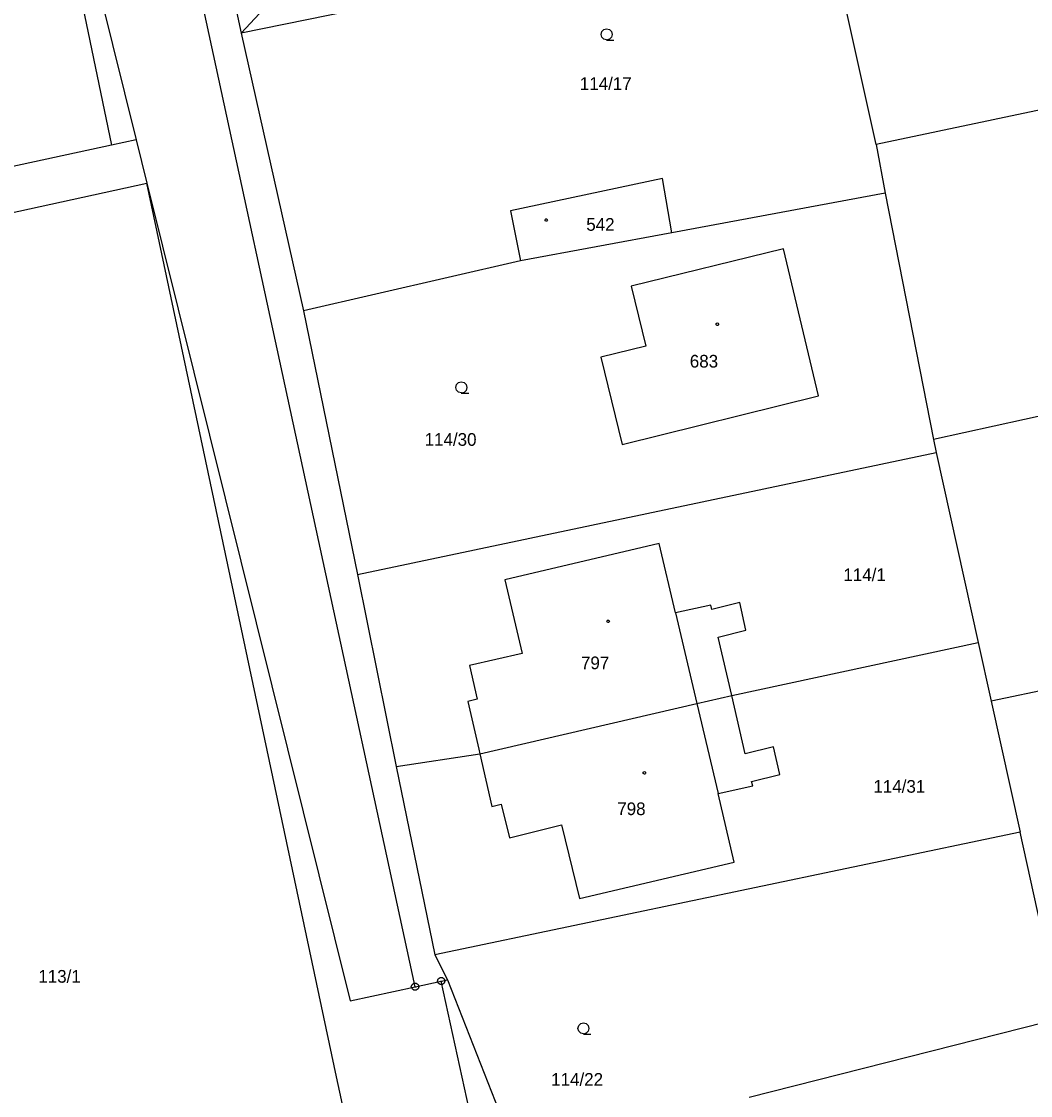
# Model space of a CAD drawing. Extents: x -757994 to -755874, y -1047691 to -1046119.
# Drawn here: x -756348.4 to -756280.8, y -1047109.3 to -1047037.4 of the extents above; entities that cross this region are included whole.
import ezdxf

# ---------------------------------------------------------------- set-up
doc = ezdxf.new("R2010")
doc.units = 0
doc.layers.add('katastrální mapa', color=7, linetype='Continuous')

msp = doc.modelspace()

# ---------------------------------------------------------------- linework, layer by layer
at = {"layer": 'katastrální mapa'}
for p, q in [((-756322.06, -1047102.07), (-756344.02, -1047000.58)), ((-756337.61, -1047019.69), (-756333.72, -1047038.21)), ((-756347.09, -1047023.12), (-756342.39, -1047045.7)), ((-756346.31, -1047022.95), (-756340.74, -1047045.34)), ((-756294.63, -1047030.16), (-756333.72, -1047038.21)), ((-756291.17, -1047045.66), (-756294.63, -1047030.16)), ((-756333.72, -1047038.21), (-756331.57, -1047035.88)), ((-756252.27, -1047037.44), (-756291.17, -1047045.66)), ((-756333.72, -1047038.21), (-756329.53, -1047056.81)), ((-756342.39, -1047045.7), (-756378.72, -1047053.6)), ((-756340.74, -1047045.34), (-756342.39, -1047045.7)), ((-756340.74, -1047045.34), (-756340.02, -1047048.25)), ((-756291.17, -1047045.66), (-756290.58, -1047048.92)), ((-756305.48, -1047047.95), (-756315.67, -1047050.11)), ((-756304.86, -1047051.57), (-756305.48, -1047047.95)), ((-756377.96, -1047056.5), (-756340.02, -1047048.25)), ((-756327.33, -1047108.09), (-756340.02, -1047048.25)), ((-756340.02, -1047048.25), (-756326.4, -1047103)), ((-756290.58, -1047048.92), (-756304.86, -1047051.57)), ((-756290.58, -1047048.92), (-756287.35, -1047065.41)), ((-756315.67, -1047050.11), (-756315, -1047053.45)), ((-756304.86, -1047051.57), (-756315, -1047053.45)), ((-756297.38, -1047052.64), (-756307.59, -1047055.16)), ((-756295.04, -1047062.49), (-756297.38, -1047052.64)), ((-756315, -1047053.45), (-756329.53, -1047056.81)), ((-756307.59, -1047055.16), (-756306.6, -1047059.16)), ((-756329.53, -1047056.81), (-756325.93, -1047074.45)), ((-756306.6, -1047059.16), (-756309.63, -1047059.91)), ((-756309.63, -1047059.91), (-756308.19, -1047065.75)), ((-756308.19, -1047065.75), (-756295.04, -1047062.49)), ((-756271.55, -1047061.96), (-756287.35, -1047065.41)), ((-756287.35, -1047065.41), (-756287.15, -1047066.29)), ((-756325.93, -1047074.45), (-756287.15, -1047066.29)), ((-756287.15, -1047066.29), (-756284.34, -1047079.01)), ((-756305.71, -1047072.39), (-756316.04, -1047074.81)), ((-756304.62, -1047077.02), (-756305.71, -1047072.39)), ((-756325.93, -1047074.45), (-756323.34, -1047087.32)), ((-756244.24, -1047074.68), (-756283.47, -1047082.93)), ((-756316.04, -1047074.81), (-756314.9, -1047079.74)), ((-756302.26, -1047076.5), (-756304.62, -1047077.02)), ((-756302.19, -1047076.79), (-756302.26, -1047076.5)), ((-756300.3, -1047076.34), (-756302.19, -1047076.79)), ((-756299.91, -1047078.18), (-756300.3, -1047076.34)), ((-756304.62, -1047077.02), (-756303.18, -1047083.1)), ((-756301.76, -1047078.65), (-756299.91, -1047078.18)), ((-756300.85, -1047082.56), (-756301.76, -1047078.65)), ((-756300.85, -1047082.56), (-756284.34, -1047079.01)), ((-756284.34, -1047079.01), (-756283.47, -1047082.93)), ((-756314.9, -1047079.74), (-756318.41, -1047080.55)), ((-756318.41, -1047080.55), (-756317.91, -1047082.81)), ((-756303.18, -1047083.1), (-756300.85, -1047082.56)), ((-756299.95, -1047086.47), (-756300.85, -1047082.56)), ((-756317.91, -1047082.81), (-756318.54, -1047082.95)), ((-756318.54, -1047082.95), (-756317.8, -1047086.15)), ((-756317.73, -1047086.47), (-756303.18, -1047083.1)), ((-756303.18, -1047083.1), (-756301.76, -1047089.13)), ((-756283.47, -1047082.93), (-756281.54, -1047091.72)), ((-756317.8, -1047086.15), (-756317.73, -1047086.47)), ((-756298.06, -1047086), (-756299.95, -1047086.47)), ((-756297.63, -1047087.85), (-756298.06, -1047086)), ((-756323.34, -1047087.32), (-756317.73, -1047086.47)), ((-756317.73, -1047086.47), (-756316.92, -1047089.99)), ((-756323.34, -1047087.32), (-756320.73, -1047099.92)), ((-756299.52, -1047088.32), (-756297.63, -1047087.85)), ((-756299.45, -1047088.61), (-756299.52, -1047088.32)), ((-756301.76, -1047089.13), (-756299.45, -1047088.61)), ((-756300.68, -1047093.73), (-756301.76, -1047089.13)), ((-756316.92, -1047089.99), (-756316.3, -1047089.83)), ((-756316.3, -1047089.83), (-756315.73, -1047092.08)), ((-756315.73, -1047092.08), (-756312.25, -1047091.23)), ((-756312.25, -1047091.23), (-756311.05, -1047096.15)), ((-756281.54, -1047091.72), (-756320.73, -1047099.92)), ((-756278.73, -1047104.51), (-756281.54, -1047091.72)), ((-756311.05, -1047096.15), (-756300.68, -1047093.73)), ((-756320.73, -1047099.92), (-756319.9, -1047101.6)), ((-756322.06, -1047102.07), (-756320.31, -1047101.69)), ((-756320.37, -1047101.69), (-756320.25, -1047101.69)), ((-756320.31, -1047101.69), (-756319.9, -1047101.6)), ((-756309.79, -1047149.66), (-756320.31, -1047101.69)), ((-756319.9, -1047101.6), (-756310.08, -1047126.48)), ((-756326.4, -1047103), (-756322.06, -1047102.07)), ((-756322.12, -1047102.07), (-756322, -1047102.07)), ((-756299.69, -1047109.45), (-756279.89, -1047104.44)), ((-756324.33, -1047121.57), (-756327.33, -1047108.09))]:
    msp.add_line(p, q, dxfattribs=at)
for points in [[(-756309.23, -1047038.66), (-756309.42, -1047038.61), (-756309.555, -1047038.475), (-756309.605, -1047038.29), (-756309.555, -1047038.105), (-756309.42, -1047037.97), (-756309.235, -1047037.92), (-756309.05, -1047037.97), (-756308.915, -1047038.105), (-756308.865, -1047038.295), (-756308.915, -1047038.485), (-756309.05, -1047038.62), (-756309.24, -1047038.67), (-756308.74, -1047038.67)], [(-756318.96, -1047062.3), (-756319.15, -1047062.25), (-756319.285, -1047062.115), (-756319.335, -1047061.93), (-756319.285, -1047061.745), (-756319.15, -1047061.61), (-756318.965, -1047061.56), (-756318.78, -1047061.61), (-756318.645, -1047061.745), (-756318.595, -1047061.935), (-756318.645, -1047062.125), (-756318.78, -1047062.26), (-756318.97, -1047062.31), (-756318.47, -1047062.31)], [(-756310.78, -1047105.22), (-756310.97, -1047105.17), (-756311.105, -1047105.035), (-756311.155, -1047104.85), (-756311.105, -1047104.665), (-756310.97, -1047104.53), (-756310.785, -1047104.48), (-756310.6, -1047104.53), (-756310.465, -1047104.665), (-756310.415, -1047104.855), (-756310.465, -1047105.045), (-756310.6, -1047105.18), (-756310.79, -1047105.23), (-756310.29, -1047105.23)]]:
    msp.add_lwpolyline(points, dxfattribs=at)
for points in [[(-756313.28, -1047050.635), (-756313.23, -1047050.645), (-756313.205, -1047050.69), (-756313.195, -1047050.72), (-756313.205, -1047050.765), (-756313.245, -1047050.8), (-756313.28, -1047050.805), (-756313.325, -1047050.79), (-756313.355, -1047050.76), (-756313.365, -1047050.72), (-756313.355, -1047050.675), (-756313.315, -1047050.64)], [(-756301.82, -1047057.615), (-756301.77, -1047057.625), (-756301.745, -1047057.67), (-756301.735, -1047057.7), (-756301.745, -1047057.745), (-756301.785, -1047057.78), (-756301.82, -1047057.785), (-756301.865, -1047057.77), (-756301.895, -1047057.74), (-756301.905, -1047057.7), (-756301.895, -1047057.655), (-756301.855, -1047057.62)], [(-756309.13, -1047077.505), (-756309.08, -1047077.515), (-756309.055, -1047077.56), (-756309.045, -1047077.59), (-756309.055, -1047077.635), (-756309.095, -1047077.67), (-756309.13, -1047077.675), (-756309.175, -1047077.66), (-756309.205, -1047077.63), (-756309.215, -1047077.59), (-756309.205, -1047077.545), (-756309.165, -1047077.51)], [(-756306.7, -1047087.655), (-756306.65, -1047087.665), (-756306.625, -1047087.71), (-756306.615, -1047087.74), (-756306.625, -1047087.785), (-756306.665, -1047087.82), (-756306.7, -1047087.825), (-756306.745, -1047087.81), (-756306.775, -1047087.78), (-756306.785, -1047087.74), (-756306.775, -1047087.695), (-756306.735, -1047087.66)], [(-756321.985, -1047101.83), (-756321.86, -1047101.92), (-756321.81, -1047102.065), (-756321.86, -1047102.21), (-756321.985, -1047102.3), (-756322.14, -1047102.3), (-756322.265, -1047102.21), (-756322.315, -1047102.065), (-756322.265, -1047101.92), (-756322.14, -1047101.83)], [(-756320.235, -1047101.45), (-756320.11, -1047101.54), (-756320.06, -1047101.685), (-756320.11, -1047101.83), (-756320.235, -1047101.92), (-756320.39, -1047101.92), (-756320.515, -1047101.83), (-756320.565, -1047101.685), (-756320.515, -1047101.54), (-756320.39, -1047101.45)]]:
    msp.add_lwpolyline(points, close=True, dxfattribs=at)

# ---------------------------------------------------------------- texts
for s, p in [('114/17', (-756311.029, -1047042.01)), ('542', (-756310.597, -1047051.44)), ('683', (-756303.661, -1047060.6)), ('114/30', (-756321.424, -1047065.84)), ('114/1', (-756293.375, -1047074.9)), ('797', (-756310.951, -1047080.8)), ('114/31', (-756291.364, -1047089.07)), ('798', (-756308.521, -1047090.57)), ('113/1', (-756347.298, -1047101.79)), ('114/22', (-756312.947, -1047108.69))]:
    msp.add_text(s, height=0.85, dxfattribs=at).set_placement(p)

doc.saveas('drawing.dxf')
